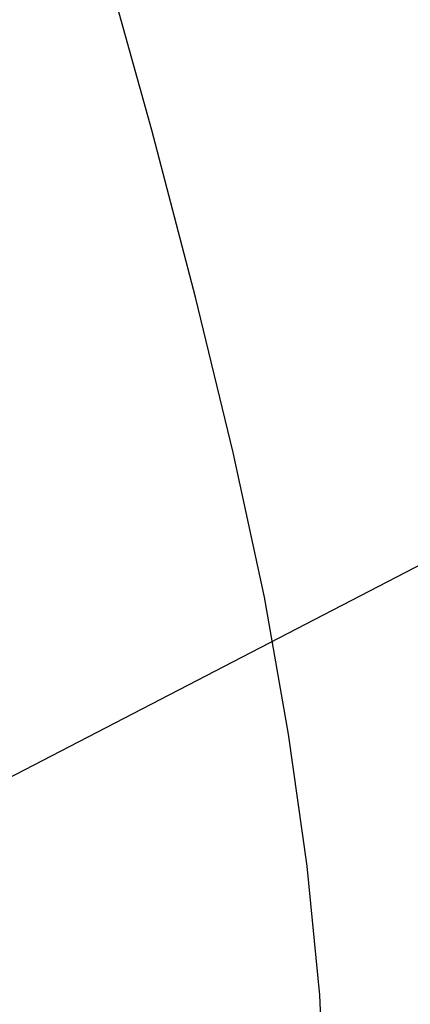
# Model space of a CAD drawing. Extents: x 10527 to 38813, y 13847 to 37526.
# Tile 269 of 656: x 35215.38 to 35219.4, y 36721.71 to 36731.85. Entities that reach past the tile are written whole.
import ezdxf

# ---------------------------------------------------------------- set-up
doc = ezdxf.new("R2010")
doc.units = 0
doc.header["$LTSCALE"] = 0.5
doc.header["$MEASUREMENT"] = 0
doc.layers.add('(014) Водопровод', color=5, linetype='ИК_Водопровод -------в--------')
doc.layers.add('(032) Горизонтали утолщенные', color=32, linetype='Continuous', lineweight=30)
doc.layers.add('.', color=7, linetype='Continuous', lineweight=15)
doc.styles.get("Standard").update_dxf_attribs({"font": 'times.ttf'})
doc.linetypes.add('ИК_Водопровод -------в--------', pattern='A,9,-0.6,["В",Standard,S=1.2,R=0,X=0,Y=-0.6],-1.2', length=10.8)

# ---------------------------------------------------------------- blocks, each defined once
blk = doc.blocks.new('gergrgrre')
at = {"layer": '(014) Водопровод', "elevation": 1.817, "flags": 128}
blk.add_lwpolyline([(359950.099, 4200775.952), (359978.946, 4200791.494), (360008.619, 4200807.482), (360029.096, 4200818.514), (360041.267, 4200825.071), (360070.408, 4200840.167), (360102.974, 4200858.827), (360166.599, 4200896.426), (360296.363, 4200972.483), (360388.585, 4201019.441), (360467.432, 4201064.151), (360558.05, 4201111.93), (360748.177, 4201205.15), (360877.583, 4201278.731), (360897.819, 4201292.401)], dxfattribs=at)
at = {"layer": '(032) Горизонтали утолщенные', "color": 32}
blk.add_polyline3d([(360065.47, 4200832.33, 556), (360065.41, 4200833.68, 556), (360065.28, 4200835.01, 556), (360065.09, 4200836.37, 556), (360064.84, 4200837.78, 556), (360064.52, 4200839.27, 556), (360064.13, 4200840.87, 556), (360063.68, 4200842.59, 556), (360063.18, 4200844.39, 556), (360062.65, 4200846.23, 556), (360062.12, 4200848.04, 556), (360061.61, 4200849.77, 556), (360061.14, 4200851.36, 556), (360060.73, 4200852.76, 556), (360060.4, 4200853.93, 556), (360060.13, 4200854.89, 556), (360059.91, 4200855.66, 556), (360059.784, 4200856.095, 556)], dxfattribs=at)

msp = doc.modelspace()

# ---------------------------------------------------------------- hatches: boundary and pattern name
at = {"layer": '.', "ltscale": 0.149071}
h = msp.add_hatch(color=256, dxfattribs=at)
h.dxf.hatch_style = 1
h.set_gradient(color1=(255, 255, 255), tint=1)
h.paths.add_polyline_path([(35043.297, 36082.013), (36343.297, 36082.013), (36343.297, 37217.013), (35043.297, 37217.013)])
h.paths.add_polyline_path([(35058.297, 37202.013), (36328.297, 37202.013), (36328.297, 36097.013), (35058.297, 36097.013)], flags=16)

# ---------------------------------------------------------------- block references
at = {"linetype": 'Continuous'}
msp.add_blockref('gergrgrre', (-324846.944, -4164111.878), dxfattribs=at)

doc.saveas('drawing.dxf')
